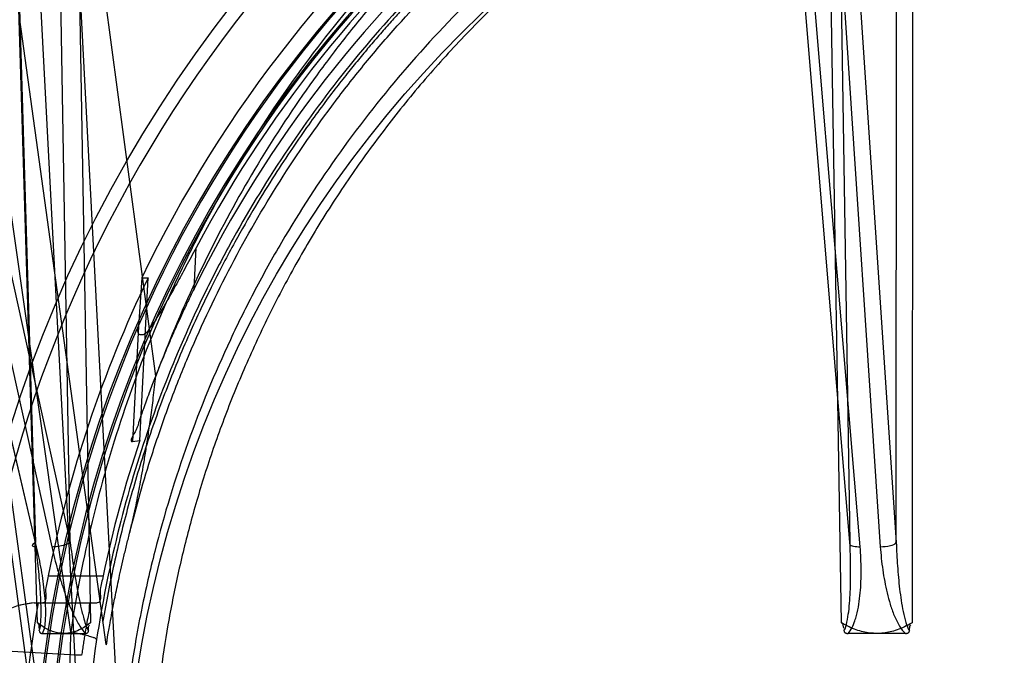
# Model space of a CAD drawing. Header units: millimetres. Extents: x 0 to 297, y 0 to 210.
# Tile 371 of 401: x 242.033 to 242.216, y 158.487 to 158.606. Entities that reach past the tile are written whole.
import ezdxf

# ---------------------------------------------------------------- set-up
doc = ezdxf.new("R2010")
doc.units = ezdxf.units.MM
doc.header["$LTSCALE"] = 16.335
doc.layers.get('0').update_dxf_attribs({"linetype": 'CONTINUOUS'})
for name, color, linetype in [('AXES_REF', 7, 'CONTINUOUS'), ('INTFCLR_1', 7, 'CONTINUOUS'), ('INTFCLR_144815', 7, 'CONTINUOUS')]:
    doc.layers.add(name, color=color, linetype=linetype)

msp = doc.modelspace()

# ---------------------------------------------------------------- linework, layer by layer
at = {"color": 7, "linetype": 'Continuous'}
for radius in [4.8479140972, 4.8475, 4.8164570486]:
    msp.add_circle((241.5069109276, 154.9564782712), radius, dxfattribs=at)
msp.add_arc((241.5069109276, 154.9564782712), 4.8, 278.2771290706, 261.7228709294, dxfattribs=at)
at = {"layer": 'AXES_REF', "color": 7, "linetype": 'Continuous'}
msp.add_arc((241.5069109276, 154.9564782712), 4.91, 113.0826656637, 66.9173343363, dxfattribs=at)
at = {"layer": 'AXES_REF', "color": 9, "linetype": 'Continuous'}
msp.add_arc((241.5069109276, 154.9564782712), 4.4222561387, 94.4118118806, 85.5881881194, dxfattribs=at)
at = {"layer": 'INTFCLR_1', "color": 9, "linetype": 'Continuous'}
msp.add_circle((242.2670507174, 158.4514782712), 0.215, dxfattribs=at)
for points, knots in [([(242.3603518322, 158.6501280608), (242.3587406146, 158.6509125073), (242.3554866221, 158.6524466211), (242.3488856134, 158.6553578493), (242.3370745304, 158.660039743), (242.3231190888, 158.6643700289), (242.310609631, 158.6672153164), (242.3042393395, 158.6684047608), (242.3005591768, 158.6690171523), (242.2913445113, 158.6704258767), (242.2755620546, 158.6718907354), (242.2569137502, 158.6716556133), (242.2448577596, 158.6705504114), (242.2392915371, 158.6698545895), (242.2355849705, 158.669341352), (242.2255503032, 158.6677491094), (242.2094530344, 158.6641092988), (242.1938729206, 158.6588556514), (242.1846564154, 158.6550807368), (242.1813410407, 158.6536487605), (242.1764339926, 158.6514552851), (242.1661101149, 158.6464471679), (242.1509855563, 158.6376762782), (242.1368954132, 158.6275702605), (242.1283032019, 158.6204258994), (242.1244488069, 158.6170231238), (242.1219106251, 158.6147283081), (242.1151121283, 158.6083594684), (242.1046613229, 158.5973571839), (242.0921656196, 158.5815013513), (242.0829975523, 158.5673794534), (242.0772489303, 158.5570296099), (242.0741374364, 158.5509390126), (242.0696383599, 158.5416015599), (242.0636469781, 158.5270449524), (242.058499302, 158.5101650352), (242.0559177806, 158.4988382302), (242.0548655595, 158.4934703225), (242.0541993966, 158.4898339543), (242.052541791, 158.4797266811), (242.0512305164, 158.4666604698), (242.0509065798, 158.4534963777), (242.0509968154, 158.4468358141), (242.0511225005, 158.4430048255), (242.0515560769, 158.4335137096), (242.0528207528, 158.4212627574), (242.0551693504, 158.4082709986), (242.0565768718, 158.4018718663), (242.0574478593, 158.3982391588), (242.0588101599, 158.3928556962), (242.061079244, 158.3849312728), (242.0657218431, 158.371287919), (242.0712782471, 158.3581538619), (242.0769036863, 158.3471341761), (242.0803131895, 158.3410052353), (242.085580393, 158.3320439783), (242.0942066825, 158.3191616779), (242.1072404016, 158.303166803), (242.1180961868, 158.2921440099), (242.1257782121, 158.2852178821), (242.1310432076, 158.2806946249), (242.1405688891, 158.2730888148), (242.1550681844, 158.2631395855), (242.167431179, 158.2563339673), (242.1738189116, 158.2532207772)], [0, 0, 0, 0, 0.0078493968, 0.0157556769, 0.0315973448, 0.06348082, 0.0796255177, 0.0877696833, 0.09186257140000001, 0.09596636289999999, 0.128600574, 0.1611442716, 0.177500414, 0.1816059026, 0.1857145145, 0.1938901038, 0.2261064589, 0.2578609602, 0.2657731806, 0.2697286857, 0.2736790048, 0.2893160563, 0.3199691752, 0.350131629, 0.3651446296, 0.3688979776, 0.3726519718, 0.3801321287, 0.4097003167, 0.4390100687, 0.4684423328, 0.4833358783, 0.4908515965, 0.498396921, 0.52873346, 0.5596898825, 0.5755734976, 0.5795998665, 0.5836492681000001, 0.5917658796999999, 0.6244614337, 0.6410489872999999, 0.6494251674, 0.6536350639, 0.6578378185, 0.6910418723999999, 0.7074624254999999, 0.7156483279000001, 0.7197377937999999, 0.7238248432, 0.7399718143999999, 0.7558251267, 0.7869322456, 0.802323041, 0.8100025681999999, 0.8176490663, 0.8478512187, 0.8777971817, 0.9079026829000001, 0.9155006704, 0.9231007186, 0.93830313, 0.9688745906, 1, 1, 1, 1]), ([(242.1738189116, 158.2532207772), (242.1803039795, 158.2500601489), (242.1936718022, 158.2443607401), (242.2110897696, 158.2389536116), (242.2227219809, 158.2363095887), (242.228188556, 158.2352537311), (242.231858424, 158.2345949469), (242.2419475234, 158.2329886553), (242.2586334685, 158.2314443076), (242.2754015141, 158.2316618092), (242.2856252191, 158.232469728), (242.2893584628, 158.2328395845), (242.2949221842, 158.2334654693), (242.3068029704, 158.2351997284), (242.324728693, 158.2392667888), (242.3394741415, 158.2442558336), (242.3479122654, 158.247663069), (242.3512510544, 158.2490609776), (242.3569950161, 158.2515952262), (242.3681464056, 158.2570250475), (242.38334223, 158.2658713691), (242.3961203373, 158.275082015), (242.4035311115, 158.2811331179), (242.40618411, 158.2833802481), (242.4101015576, 158.2867799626), (242.4183027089, 158.2943368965), (242.4300465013, 158.3068053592), (242.442699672, 158.3230424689), (242.4505729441, 158.3353686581), (242.4548423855, 158.342901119), (242.4565369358, 158.3459752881), (242.4594138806, 158.3514223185), (242.4648170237, 158.3626018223), (242.4701050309, 158.3759101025), (242.4744641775, 158.3897223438), (242.4782327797, 158.4040997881), (242.4816250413, 158.4226312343), (242.4829074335, 158.4386672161), (242.4831219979, 158.448171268), (242.4831592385, 158.4520004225), (242.4830960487, 158.4586486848), (242.482472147, 158.4717518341), (242.4808724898, 158.4847242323), (242.4789998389, 158.4947358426), (242.4782577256, 158.498333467), (242.4770928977, 158.503648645), (242.4751269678, 158.5114740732), (242.4720388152, 158.5216641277), (242.4673703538, 158.534792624), (242.46251707, 158.5459040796), (242.4578403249, 158.5551069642), (242.4546070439, 158.5611191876), (242.4486436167, 158.5713413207), (242.4391755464, 158.5852706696), (242.4263313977, 158.6008726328), (242.4156288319, 158.6116642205), (242.4086789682, 158.6178967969), (242.4060837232, 158.6201423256), (242.4021399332, 158.6234734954), (242.3933491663, 158.6304613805), (242.3789534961, 158.64030476), (242.3666870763, 158.6470436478), (242.3603518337, 158.65012806)], [0, 0, 0, 0, 0.0316060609, 0.0635406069, 0.07975651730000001, 0.0838444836, 0.0879320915, 0.0960907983, 0.1285991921, 0.1611989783, 0.1694097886, 0.173526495, 0.1776339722, 0.1939379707, 0.2261052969, 0.2580138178, 0.2620009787, 0.2659733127, 0.273871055, 0.2895030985, 0.3202911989, 0.3507747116, 0.3583934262, 0.3622044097, 0.3660061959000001, 0.3811173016, 0.4110448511, 0.4409258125, 0.4711799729, 0.4750127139, 0.4788584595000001, 0.4865582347, 0.5019977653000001, 0.5332401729, 0.5491816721, 0.5654318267, 0.5983319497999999, 0.6315729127, 0.6357728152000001, 0.6399804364, 0.648348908, 0.6648970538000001, 0.6974320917, 0.7054938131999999, 0.7095177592, 0.7135247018, 0.7293322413, 0.7448511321, 0.7601545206, 0.7903607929, 0.7978752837, 0.8053790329, 0.8202649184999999, 0.8497067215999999, 0.8790537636, 0.9086837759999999, 0.9161831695, 0.9199497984, 0.9237184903, 0.9387994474, 0.9691302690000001, 1, 1, 1, 1])]:
    msp.add_open_spline(points, degree=3, knots=knots, dxfattribs=at)
at = {"layer": 'INTFCLR_144815', "color": 9, "linetype": 'Continuous'}
for p, q in [((242.0421411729, 158.4917480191), (241.9514687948, 159.1257148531)), ((242.0389500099, 158.45990328), (241.9934945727, 158.7892996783)), ((242.0357884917, 158.5076554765), (241.9873829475, 158.7147688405)), ((242.0355776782, 158.5084242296), (241.9875314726, 158.7140000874)), ((241.9928562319, 158.7147688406), (242.0386180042, 158.5076554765)), ((241.9966417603, 158.7140000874), (242.04206382, 158.5084242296)), ((242.1874504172, 158.5084242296), (242.1702875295, 158.7140000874)), ((242.1893527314, 158.5076554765), (242.1720614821, 158.7147688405)), ((242.1793534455, 158.7147688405), (242.1931224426, 158.5076554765)), ((242.1824250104, 158.7140000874), (242.1960917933, 158.5084242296)), ((242.0359427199, 158.4934464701), (242.0293907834, 158.7116527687)), ((242.0294691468, 158.7115873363), (242.0355776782, 158.5084242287)), ((242.04206382, 158.5084242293), (242.038548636, 158.7115873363)), ((242.042033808, 158.7116527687), (242.0458190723, 158.4934464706)), ((242.1858716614, 158.4934464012), (242.182323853, 158.7116527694)), ((242.1841357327, 158.7115873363), (242.1874504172, 158.5084242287)), ((242.1960917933, 158.5084242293), (242.1962321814, 158.7115873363)), ((242.1991678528, 158.7116527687), (242.1990296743, 158.4934464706)), ((242.0036624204, 158.7073362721), (242.0373664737, 158.4601392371)), ((242.0487518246, 158.4894219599), (242.0187988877, 158.7064782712)), ((242.058022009, 158.5395002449), (242.0356905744, 158.7064782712)), ((242.0651351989, 158.5557512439), (242.0655295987, 158.5634515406)), ((242.0547644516, 158.5487322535), (242.0536652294, 158.5272709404)), ((242.037965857, 158.5022031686), (242.0481722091, 158.5022031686)), ((242.0353230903, 158.4972031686), (242.0470982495, 158.4972031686))]:
    msp.add_line(p, q, dxfattribs=at)
at = {"layer": 'INTFCLR_144815', "color": 6, "linetype": 'Continuous'}
for p, q in [((242.0445508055, 158.4562801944), (242.026197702, 158.8064782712)), ((242.0520507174, 158.4564782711), (242.0352751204, 158.7765757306)), ((242.0554200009, 158.5578376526), (242.0547635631, 158.5487220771)), ((242.0550278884, 158.5275056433), (242.0565795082, 158.5578316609)), ((242.0554200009, 158.5578376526), (242.0565799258, 158.5578316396)), ((242.0536658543, 158.5272709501), (242.0550274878, 158.5275056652)), ((242.0353230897, 158.4972031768), (242.032629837, 158.4967480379)), ((242.0368620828, 158.4914782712), (242.0448996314, 158.4914782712)), ((242.197804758, 158.4914782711), (242.187096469, 158.4914782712))]:
    msp.add_line(p, q, dxfattribs=at)
for points in [[(242.0362870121, 158.4919563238), (242.0362874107, 158.4919524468), (242.0362878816, 158.4919484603), (242.0362884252, 158.4919443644), (242.0362890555, 158.4919401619), (242.0362897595, 158.4919358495)], [(242.0362912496, 158.4919268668), (242.0362920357, 158.4919221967), (242.0362928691, 158.4919174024), (242.0362937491, 158.4919124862), (242.0362946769, 158.4919074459), (242.0362956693, 158.4919022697), (242.0362967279, 158.4918969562), (242.0362978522, 158.4918915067), (242.036299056, 158.4918859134), (242.0363003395, 158.491880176), (242.0363017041, 158.4918742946), (242.0363031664, 158.491868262), (242.0363047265, 158.4918620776), (242.0363063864, 158.4918557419), (242.0363081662, 158.4918492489), (242.0363100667, 158.4918425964), (242.0363120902, 158.4918357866), (242.0363142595, 158.4918288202), (242.0363165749, 158.4918216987), (242.0363190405, 158.4918144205), (242.0363216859, 158.4918069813), (242.0363245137, 158.4917993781), (242.0363275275, 158.4917916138), (242.0363307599, 158.4917836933), (242.0363342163, 158.4917756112), (242.0363379, 158.4917673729), (242.0363418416, 158.4917589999), (242.036346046, 158.491750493), (242.0363505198, 158.4917418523), (242.0363552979, 158.4917330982), (242.0363603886, 158.4917242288), (242.0363657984, 158.491715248), (242.036371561, 158.4917061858), (242.0363776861, 158.4916970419), (242.0363841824, 158.4916878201), (242.0363910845, 158.4916785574), (242.0363984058, 158.4916692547), (242.0364061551, 158.491659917), (242.0364143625, 158.4916505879), (242.0364230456, 158.4916412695), (242.0364322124, 158.4916319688), (242.0364418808, 158.491622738), (242.036452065, 158.4916135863), (242.0364627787, 158.491604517), (242.036474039, 158.4915955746), (242.0364858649, 158.4915867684), (242.0364982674, 158.4915781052), (242.036511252, 158.4915696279), (242.0365248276, 158.491561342), (242.0365390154, 158.4915532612), (242.0365538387, 158.4915454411), (242.0365693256, 158.4915378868), (242.0365854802, 158.4915306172), (242.0366022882, 158.4915237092), (242.0366197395, 158.4915171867), (242.036637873, 158.4915110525), (242.0366567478, 158.491505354), (242.0366764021, 158.4915001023), (242.0366968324, 158.4914953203), (242.0367180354, 158.4914910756), (242.0367400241, 158.4914873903), (242.036762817, 158.4914842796), (242.0367864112, 158.4914817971), (242.0368108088, 158.4914799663), (242.0368360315, 158.4914787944), (242.0368621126, 158.4914783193)], [(242.0448996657, 158.4914782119), (242.0449303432, 158.4914786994), (242.0449599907, 158.491480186), (242.0449886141, 158.4914826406), (242.0450162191, 158.4914860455), (242.0450428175, 158.4914903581), (242.0450684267, 158.491495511), (242.0450930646, 158.4915014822), (242.0451167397, 158.4915082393), (242.0451394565, 158.4915157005), (242.0451612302, 158.4915238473), (242.0451820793, 158.4915326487), (242.0452020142, 158.4915420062), (242.0452210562, 158.491551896), (242.0452392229, 158.4915622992), (242.0452565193, 158.4915731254), (242.0452729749, 158.4915843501), (242.0452886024, 158.4915959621), (242.0453033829, 158.4916078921), (242.0453173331, 158.491620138), (242.0453304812, 158.4916326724), (242.0453428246, 158.4916453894), (242.0453543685, 158.4916582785), (242.0453651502, 158.4916713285), (242.0453752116, 158.4916844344), (242.0453845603, 158.491697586), (242.0453932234, 158.4917107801), (242.0454012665, 158.4917239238), (242.045408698, 158.4917370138), (242.0454155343, 158.4917500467), (242.0454218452, 158.4917629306), (242.0454276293, 158.4917756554), (242.0454329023, 158.4917882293), (242.0454377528, 158.4918005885), (242.0454421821, 158.491812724), (242.0454461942, 158.4918246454), (242.0454498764, 158.4918363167), (242.04545323, 158.4918477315), (242.0454562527, 158.4918588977), (242.0454590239, 158.4918698), (242.0454615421, 158.4918804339), (242.0454638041, 158.4918908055), (242.0454658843, 158.4919009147), (242.0454677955, 158.4919107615), (242.0454695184, 158.4919203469), (242.0454710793, 158.491929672), (242.0454724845, 158.4919387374), (242.0454737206, 158.4919475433), (242.0454747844, 158.4919560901)], [(242.1863303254, 158.4919563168), (242.1863308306, 158.4919524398), (242.1863314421, 158.4919484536), (242.18633216, 158.4919443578), (242.1863330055, 158.4919401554)], [(242.1863359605, 158.4919268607), (242.1863370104, 158.4919221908), (242.1863381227, 158.4919173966), (242.1863392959, 158.4919124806), (242.186340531, 158.4919074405), (242.1863418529, 158.4919022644), (242.1863432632, 158.491896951), (242.1863447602, 158.4918915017), (242.1863463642, 158.4918859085), (242.1863480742, 158.4918801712), (242.1863498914, 158.49187429), (242.1863518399, 158.4918682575), (242.1863539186, 158.4918620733), (242.1863561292, 158.4918557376), (242.1863585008, 158.4918492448), (242.186361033, 158.4918425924), (242.1863637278, 158.4918357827), (242.1863666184, 158.4918288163), (242.1863697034, 158.491821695), (242.1863729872, 158.4918144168), (242.1863765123, 158.4918069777), (242.1863802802, 158.4917993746), (242.1863842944, 158.4917916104), (242.1863886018, 158.49178369), (242.1863932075, 158.4917756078), (242.1863981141, 158.4917673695), (242.1864033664, 158.4917589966), (242.1864089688, 158.4917504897), (242.186414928, 158.4917418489), (242.1864212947, 158.4917330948), (242.1864280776, 158.4917242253), (242.1864352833, 158.4917152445), (242.1864429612, 158.4917061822), (242.1864511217, 158.4916970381), (242.1864597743, 158.4916878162), (242.1864689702, 158.4916785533), (242.1864787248, 158.4916692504), (242.1864890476, 158.4916599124), (242.1864999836, 158.4916505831), (242.186511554, 158.4916412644), (242.1865237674, 158.4916319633), (242.1865366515, 158.4916227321), (242.1865502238, 158.4916135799), (242.1865644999, 158.49160451), (242.1865795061, 158.4915955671), (242.1865952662, 158.4915867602), (242.1866117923, 158.4915780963), (242.1866290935, 158.4915696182), (242.1866471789, 158.4915613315), (242.1866660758, 158.4915532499), (242.1866858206, 158.4915454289), (242.1867064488, 158.4915378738), (242.1867279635, 158.4915306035), (242.1867503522, 158.491523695), (242.1867736, 158.4915171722), (242.1867977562, 158.4915110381), (242.1868229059, 158.4915053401), (242.1868490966, 158.4915000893), (242.1868763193, 158.4914953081), (242.1869045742, 158.4914910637), (242.1869338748, 158.4914873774), (242.1869642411, 158.4914842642), (242.1869956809, 158.4914817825), (242.1870282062, 158.4914799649), (242.1870618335, 158.4914788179), (242.1870965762, 158.4914783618)], [(242.1978047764, 158.4914782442), (242.1978456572, 158.4914787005), (242.1978851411, 158.4914801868), (242.1979232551, 158.4914826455), (242.197960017, 158.4914860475), (242.1979954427, 158.4914903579), (242.1980295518, 158.4914955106), (242.1980623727, 158.4915014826), (242.1980939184, 158.4915082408), (242.1981241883, 158.4915157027), (242.1981532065, 158.4915238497), (242.1981809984, 158.4915326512), (242.1982075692, 158.4915420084), (242.1982329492, 158.491551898), (242.1982571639, 158.4915623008), (242.1982802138, 158.4915731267), (242.1983021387, 158.4915843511), (242.1983229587, 158.4915959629), (242.198342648, 158.4916078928), (242.1983612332, 158.4916201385), (242.1983787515, 158.4916326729), (242.1983951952, 158.4916453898), (242.1984105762, 158.4916582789), (242.1984249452, 158.4916713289), (242.1984383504, 158.4916844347), (242.1984508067, 158.4916975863), (242.1984623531, 158.4917107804), (242.1984730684, 158.491723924), (242.1984829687, 158.4917370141), (242.1984920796, 158.491750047), (242.1985004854, 158.4917629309), (242.1985081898, 158.4917756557), (242.198515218, 158.4917882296), (242.1985216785, 158.4918005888), (242.1985275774, 158.4918127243), (242.1985329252, 158.4918246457), (242.1985378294, 158.491836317), (242.1985422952, 158.4918477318), (242.1985463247, 158.491858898), (242.1985500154, 158.4918698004), (242.1985533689, 158.4918804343), (242.1985563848, 158.4918908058), (242.1985591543, 158.4919009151), (242.198561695, 158.4919107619), (242.1985639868, 158.4919203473), (242.1985660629, 158.4919296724), (242.1985679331, 158.4919387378), (242.1985695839, 158.4919475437), (242.1985710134, 158.4919560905)]]:
    msp.add_lwpolyline(points, dxfattribs=at)
at = {"layer": 'INTFCLR_144815', "color": 9, "linetype": 'Continuous'}
msp.add_circle((242.2670507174, 158.4564782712), 0.2472630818, dxfattribs=at)
for centre, radius, start, end in [((242.267050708, 158.4565218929), 0.2447630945, 359.9897887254, 180.0102113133), ((242.2670507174, 158.4563640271), 0.2318711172, 0.0282300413, 179.971769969), ((242.2670507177, 158.4565051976), 0.2315220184, 359.9933364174, 180.0066635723), ((242.2670507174, 158.4564076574), 0.2293714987, 0.0176390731, 179.9823609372), ((242.2670507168, 158.456548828), 0.2290223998, 359.9823484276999, 180.017651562), ((242.2667633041, 158.4569048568), 0.2223144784, 171.3564389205, 180.1099446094), ((241.8456705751, 154.8317228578), 3.6610562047, 86.8917166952, 87.1629457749)]:
    msp.add_arc(centre, radius, start, end, dxfattribs=at)
at = {"layer": 'INTFCLR_144815', "color": 6, "linetype": 'Continuous'}
for centre, radius, start, end in [((242.2670507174, 158.4564782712), 0.2346509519, 103.7585723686, 154.4083167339), ((242.2670507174, 158.4564782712), 0.2281535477, 106.7642464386, 152.0393380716), ((242.2670507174, 158.4564782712), 0.225, 107.0063078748, 153.8186849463), ((242.2670507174, 158.4564782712), 0.2336035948, 154.2866429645, 168.7122120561), ((242.2670507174, 158.4564782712), 0.2236035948, 161.4792174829, 168.2003023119), ((242.0364832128, 158.4822128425), 0.0149956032, 91.5089008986, 173.6351337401), ((242.2670507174, 158.4564782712), 0.2345253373, 170.0000000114, 189.9999999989)]:
    msp.add_arc(centre, radius, start, end, dxfattribs=at)
at = {"layer": 'INTFCLR_144815', "color": 9, "linetype": 'Continuous'}
for points, knots in [([(242.2670507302, 158.6901102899), (242.263523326, 158.6901102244), (242.2582681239, 158.6899847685), (242.2512939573, 158.6895696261), (242.2410110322, 158.6887157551), (242.2257644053, 158.6865518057), (242.2058813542, 158.6818300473), (242.1897943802, 158.6764201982), (242.1788255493, 158.6718786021), (242.1726292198, 158.6690618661), (242.1634807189, 158.6646492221), (242.1502177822, 158.6573036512), (242.1335346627, 158.6460149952), (242.1205362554, 158.6354393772), (242.1119360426, 158.6274478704), (242.107151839, 158.6226994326), (242.10014045, 158.6154277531), (242.0902326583, 158.6039595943), (242.0783719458, 158.587547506), (242.0705474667, 158.5744723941), (242.0657840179, 158.5654374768), (242.0627154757, 158.559296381), (242.0577000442, 158.5483807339), (242.0515469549, 158.5323061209), (242.0458258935, 158.5123314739), (242.0431732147, 158.4986693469), (242.0421411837, 158.4917480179)], [0, 0, 0, 0, 0.0323899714, 0.0482450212, 0.0641481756, 0.1271321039, 0.1894167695, 0.2515535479, 0.2827426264, 0.2983963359, 0.3140475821, 0.3760051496, 0.4373985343, 0.4987868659, 0.5296594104, 0.5451698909, 0.5606765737, 0.6224102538, 0.6841298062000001, 0.7463992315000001, 0.762125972, 0.7779128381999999, 0.8094313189, 0.8724013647, 0.9357430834, 1, 1, 1, 1]), ([(242.2670506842, 158.6882044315), (242.2606983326, 158.6882044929), (242.2527071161, 158.6878521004), (242.2431323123, 158.6868972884), (242.2366419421, 158.6861013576), (242.2285729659, 158.6848324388), (242.2205787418, 158.6832027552), (242.2142457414, 158.6816876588), (242.2048977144, 158.6792285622), (242.1912074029, 158.6748040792), (242.1736487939, 158.6673818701), (242.1596751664, 158.6600011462), (242.1502656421, 158.6542336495), (242.1449934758, 158.6507661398), (242.1372508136, 158.6454352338), (242.1261169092, 158.6368750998), (242.1122928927, 158.6242948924), (242.1027390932, 158.6140490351), (242.096715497, 158.6068907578), (242.0927771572, 158.6020113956), (242.0861549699, 158.593272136), (242.0774541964, 158.5802075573), (242.0682632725, 158.563654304), (242.0620330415, 158.5499270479), (242.0588568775, 158.5417502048), (242.0580222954, 158.5395010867)], [0, 0, 0, 0, 0.0698004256, 0.0877350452, 0.1057297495, 0.1416451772, 0.1774555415, 0.1953459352, 0.2131908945, 0.2836630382, 0.3532035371, 0.4224112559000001, 0.4570776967, 0.4744417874, 0.491743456, 0.5603667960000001, 0.6285552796, 0.6969118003, 0.7141031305, 0.7313510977, 0.7658071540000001, 0.834557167, 0.9036230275, 0.9736398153, 1, 1, 1, 1]), ([(242.4871276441, 158.4903158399), (242.4861159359, 158.4969593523), (242.4835063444, 158.5101062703), (242.4787965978, 158.5261639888), (242.4747761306, 158.5371082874), (242.47227585, 158.5432713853), (242.4683595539, 158.5523408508), (242.4617867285, 158.5655228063), (242.451560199, 158.5822036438), (242.4418803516, 158.5952843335), (242.4345169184, 158.6039805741), (242.4301342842, 158.6088238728), (242.4234267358, 158.61591702), (242.4128003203, 158.6259904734), (242.3974786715, 158.6381594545), (242.3851891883, 158.6462682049), (242.3766723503, 158.6512339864), (242.3708959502, 158.6544314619), (242.3606123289, 158.6596834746), (242.3453926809, 158.6662147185), (242.3311899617, 158.6708557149), (242.3215161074, 158.6734242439), (242.3149791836, 158.6750019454), (242.3034799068, 158.6773650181), (242.2868650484, 158.6796163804), (242.2701123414, 158.6803553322), (242.258366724, 158.6800737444), (242.2516282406, 158.6796813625), (242.2415652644, 158.6788638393), (242.2266474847, 158.6767928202), (242.2071896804, 158.6722728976), (242.191442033, 158.6670927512), (242.1807018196, 158.6627421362), (242.1746365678, 158.6600447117), (242.1656885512, 158.6558221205), (242.1527176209, 158.6487948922), (242.1363920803, 158.6379884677), (242.1236666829, 158.6278600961), (242.1152455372, 158.6202039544), (242.1105634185, 158.615657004), (242.1037085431, 158.6087007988), (242.0940212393, 158.5977309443), (242.0824166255, 158.5820208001), (242.0747566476, 158.569497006), (242.0700944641, 158.56084365), (242.0670937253, 158.5549667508), (242.0621908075, 158.5445245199), (242.0561738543, 158.5291431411), (242.0505779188, 158.5100237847), (242.0479830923, 158.4969419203), (242.0469737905, 158.4903158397)], [0, 0, 0, 0, 0.0318457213, 0.0634185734, 0.0791931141, 0.0870815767, 0.094933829, 0.1260061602, 0.1567815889, 0.1875451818, 0.2030139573, 0.210765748, 0.2184960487, 0.2492749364, 0.2800521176, 0.3111084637, 0.3189436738, 0.3267698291, 0.3423932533, 0.3736478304, 0.40514581, 0.4130942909, 0.4210773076, 0.4370099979, 0.4687094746, 0.5004174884, 0.5163608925, 0.5243692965, 0.5324013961, 0.5642032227, 0.5956284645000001, 0.6269453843, 0.6426486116, 0.6505262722, 0.6583992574, 0.6895346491, 0.72033006, 0.7510658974, 0.7665005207, 0.7742492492, 0.7819920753, 0.8127794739, 0.8435012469, 0.8744409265, 0.8822471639, 0.8900796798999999, 0.905708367, 0.9368993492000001, 0.9682376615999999, 1, 1, 1, 1]), ([(242.0531270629, 158.5101726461), (242.054352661, 158.515123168), (242.0561796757, 158.5215495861), (242.0587871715, 158.5293705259), (242.0608902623, 158.5352605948), (242.0648433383, 158.5453204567), (242.0713171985, 158.5591936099), (242.0803609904, 158.5750330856), (242.0889191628, 158.5875276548), (242.0954307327, 158.5958833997), (242.0993055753, 158.6005513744), (242.1052393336, 158.6074077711), (242.1146526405, 158.6172212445), (242.128262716, 158.6292600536), (242.1392156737, 158.6374447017), (242.1468328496, 158.6425427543), (242.1520256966, 158.6458626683), (242.1612989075, 158.6513874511), (242.1750664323, 158.6584542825), (242.1923579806, 158.6655571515), (242.2058331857, 158.6697889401), (242.2150360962, 158.6721418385), (242.2212749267, 158.6735924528), (242.229150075, 158.6751526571), (242.2370972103, 158.6763672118), (242.243489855, 158.6771291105), (242.2530516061, 158.6780557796), (242.2674112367, 158.6786582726), (242.286535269, 158.6777920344), (242.3007691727, 158.6758964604), (242.3101845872, 158.6741152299), (242.3164237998, 158.6727927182), (242.3271327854, 158.6701549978), (242.3420288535, 158.6654501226), (242.3592242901, 158.6583647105), (242.3729412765, 158.6513104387), (242.381531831, 158.646184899), (242.3854373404, 158.6437134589), (242.3880187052, 158.642041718), (242.394978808, 158.6373775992), (242.4059056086, 158.6292042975), (242.4194818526, 158.6171878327), (242.4299203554, 158.6063030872), (242.4367513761, 158.5982442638), (242.4405261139, 158.593502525), (242.4460346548, 158.5862832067), (242.4537427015, 158.5750304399), (242.4627940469, 158.5591756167), (242.4692718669, 158.5452893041), (242.4732255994, 158.5352223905), (242.4753265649, 158.5293346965), (242.4779281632, 158.5215274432), (242.4797508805, 158.5151142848), (242.4809742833, 158.5101728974)], [0, 0, 0, 0, 0.0260933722, 0.0341459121, 0.0421792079, 0.0580898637, 0.08943313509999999, 0.1204101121, 0.1513108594, 0.1668239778, 0.1745963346, 0.1823477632, 0.2132152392, 0.244081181, 0.2752183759, 0.2830803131, 0.2909751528, 0.3067500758, 0.3382935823, 0.3700502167, 0.4022856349, 0.4104553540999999, 0.4186483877, 0.4350547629, 0.4515167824, 0.4597669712, 0.4679907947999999, 0.50066556, 0.5331935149, 0.5658225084, 0.5740275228, 0.5822189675, 0.5984510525, 0.6304407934, 0.6620376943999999, 0.6934977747, 0.7092581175, 0.7132052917, 0.7171442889, 0.7249927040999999, 0.7560706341, 0.7868683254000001, 0.8176571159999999, 0.8331371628, 0.8409068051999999, 0.8486637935, 0.8795968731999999, 0.9106030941, 0.9419732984, 0.957896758, 0.9659251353, 0.9739546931, 1, 1, 1, 1]), ([(242.0355776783, 158.5084242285), (242.0353326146, 158.5083040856), (242.0345281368, 158.5077565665), (242.0355071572, 158.5076524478), (242.0357884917, 158.5076554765)], [0, 0, 0, 0, 0.4924034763, 1, 1, 1, 1]), ([(242.0362870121, 158.4919563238), (242.0364907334, 158.4924732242), (242.036581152, 158.4936979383), (242.0366391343, 158.4955837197), (242.0365793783, 158.4976438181), (242.0364229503, 158.5004934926), (242.0361062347, 158.5040965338), (242.035767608, 158.5069784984), (242.0355776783, 158.5084242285)], [0, 0, 0, 0, 0.1007684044, 0.2176910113, 0.3442934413, 0.4737327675, 0.7355356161, 1, 1, 1, 1]), ([(242.0386180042, 158.5076554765), (242.0388807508, 158.5076526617), (242.0400582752, 158.5077470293), (242.0412382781, 158.5080220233), (242.04206382, 158.5084242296)], [0, 0, 0, 0, 0.2224777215, 1, 1, 1, 1]), ([(242.04206382, 158.5084242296), (242.0422360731, 158.5069719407), (242.0425239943, 158.5047969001), (242.0429726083, 158.5019110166), (242.0433438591, 158.4997629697), (242.0437589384, 158.4976412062), (242.0441450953, 158.4958907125), (242.0446577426, 158.4939847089), (242.0449795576, 158.4927226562), (242.0454747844, 158.4919560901)], [0, 0, 0, 0, 0.2601076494, 0.3901400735, 0.5194346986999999, 0.6477402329, 0.7747997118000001, 0.8376859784, 1, 1, 1, 1]), ([(242.1863303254, 158.4919563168), (242.1866470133, 158.4924427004), (242.1869444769, 158.4936791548), (242.1872517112, 158.4955741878), (242.1874341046, 158.4976398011), (242.1875820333, 158.5004875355), (242.1876125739, 158.5040907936), (242.1875223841, 158.5069770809), (242.1874504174, 158.5084242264)], [0, 0, 0, 0, 0.1048534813, 0.2228269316, 0.3494650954, 0.4783906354, 0.7382380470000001, 1, 1, 1, 1]), ([(242.1874504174, 158.5084242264), (242.187396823, 158.5083438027), (242.1873928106, 158.5079158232), (242.1883375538, 158.5077161), (242.1889365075, 158.5076521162), (242.1893527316, 158.5076554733)], [0, 0, 0, 0, 0.1254620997, 0.4596528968, 1, 1, 1, 1]), ([(242.1931224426, 158.5076554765), (242.1937521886, 158.5076504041), (242.1947376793, 158.5077783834), (242.1958615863, 158.508087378), (242.1960917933, 158.5084242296)], [0, 0, 0, 0, 0.6068477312, 1, 1, 1, 1]), ([(242.1960917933, 158.5084242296), (242.1961392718, 158.5069733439), (242.1962502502, 158.504798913), (242.1964861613, 158.5019117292), (242.1967119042, 158.4997634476), (242.1969973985, 158.4976412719), (242.1973548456, 158.495552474), (242.1978199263, 158.4936484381), (242.1982318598, 158.492417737), (242.1985710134, 158.4919560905)], [0, 0, 0, 0, 0.2599874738, 0.3898032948, 0.5187986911, 0.6467498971, 0.7734613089, 0.8974069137, 1, 1, 1, 1]), ([(242.0368621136, 158.4914783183), (242.0373011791, 158.4922375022), (242.0374997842, 158.4941481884), (242.037493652, 158.4966622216), (242.0372349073, 158.4997737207), (242.0367142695, 158.5033640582), (242.0361216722, 158.5062226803), (242.0357884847, 158.5076554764)], [0, 0, 0, 0, 0.1606074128, 0.3354776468, 0.4658335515, 0.7306086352, 1, 1, 1, 1]), ([(242.0386180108, 158.5076554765), (242.0389387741, 158.5062037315), (242.039479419, 158.5040320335), (242.0403245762, 158.5011660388), (242.0410318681, 158.4990252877), (242.0418244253, 158.4969058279), (242.0425771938, 158.4951674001), (242.0432632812, 158.4938087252), (242.043931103, 158.4926573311), (242.0444905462, 158.491874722), (242.0448996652, 158.4914782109)], [0, 0, 0, 0, 0.2549595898, 0.3835301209, 0.5123481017, 0.6415063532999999, 0.7714493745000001, 0.8370297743, 0.9022977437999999, 1, 1, 1, 1]), ([(242.1870965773, 158.4914783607), (242.1877219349, 158.49210514), (242.1882397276, 158.493300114), (242.1887964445, 158.4951581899), (242.1891433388, 158.4969110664), (242.1894841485, 158.4997480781), (242.1896066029, 158.5033433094), (242.1894727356, 158.5062179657), (242.1893527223, 158.5076554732)], [0, 0, 0, 0, 0.1598204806, 0.2237984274, 0.3519341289, 0.4809963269, 0.7396162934, 1, 1, 1, 1]), ([(242.1931224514, 158.5076554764), (242.1932209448, 158.5062084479), (242.1934429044, 158.5040378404), (242.1939167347, 158.5011676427), (242.1943717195, 158.4990257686), (242.1949447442, 158.4969038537), (242.1955526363, 158.4951633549), (242.1961583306, 158.4938046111), (242.1967910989, 158.492640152), (242.1973687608, 158.4918581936), (242.1978047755, 158.4914782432)], [0, 0, 0, 0, 0.2543163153, 0.3821111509, 0.5099621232, 0.6381016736, 0.7672788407, 0.8328159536, 0.8985918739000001, 1, 1, 1, 1]), ([(242.042141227, 158.4917480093), (242.0418961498, 158.4851167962), (242.0417491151, 158.4751382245), (242.0421062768, 158.4630742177), (242.0423789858, 158.4576485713), (242.042502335, 158.4555577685)], [0, 0, 0, 0, 0.5498636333, 0.8264465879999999, 1, 1, 1, 1]), ([(242.0469737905, 158.4903158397), (242.0470000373, 158.4903830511), (242.0467029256, 158.4905941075), (242.0462305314, 158.4907514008), (242.0452941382, 158.4910483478), (242.0442620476, 158.4912951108), (242.0431669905, 158.4915401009), (242.0424918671, 158.4916783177), (242.0421411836, 158.4917480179)], [0, 0, 0, 0, 0.0424878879, 0.1547246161, 0.3416081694, 0.5937259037, 0.7894618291, 1, 1, 1, 1])]:
    msp.add_open_spline(points, degree=3, knots=knots, dxfattribs=at)
at = {"layer": 'INTFCLR_144815', "color": 6, "linetype": 'Continuous'}
for points, knots in [([(242.2670507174, 158.6796253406), (242.2634578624, 158.6796253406), (242.2562779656, 158.6794502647), (242.245527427, 158.6786630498), (242.2348292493, 158.6773532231), (242.2241755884, 158.6755179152), (242.213574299, 158.6731528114), (242.2030268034, 158.6702475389), (242.1925518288, 158.6667949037), (242.1821655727, 158.6627856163), (242.1722017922, 158.6583488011), (242.1631002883, 158.6537522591), (242.1551811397, 158.6493094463), (242.1483966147, 158.6451554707), (242.1425356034, 158.6412910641), (242.1374451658, 158.6377139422), (242.1330027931, 158.6344138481), (242.1291163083, 158.6313827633), (242.1257059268, 158.6286066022), (242.1227025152, 158.6260670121), (242.1200576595, 158.6237537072), (242.1177280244, 158.6216540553), (242.1156710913, 158.6197500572), (242.1138433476, 158.6180173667), (242.1122112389, 158.6164365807), (242.1107450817, 158.6149887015), (242.1094257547, 158.6136626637), (242.1081741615, 158.6123843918), (242.1068883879, 158.6110503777), (242.1054624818, 158.6095450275), (242.1038587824, 158.6078179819), (242.1020632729, 158.6058401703), (242.1000863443, 158.603606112), (242.0980572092, 158.6012466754), (242.0960034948, 158.5987887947), (242.0939092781, 158.5962089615), (242.0916360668, 158.5933179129), (242.0891367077, 158.5900227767), (242.0863767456, 158.586231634), (242.0833409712, 158.5818596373), (242.080017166, 158.5768037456), (242.0764121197, 158.5709605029), (242.0725261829, 158.5641754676), (242.0683752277, 158.5562586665), (242.0640394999, 158.5470557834), (242.0598298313, 158.5368693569), (242.0560253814, 158.5261418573), (242.0528005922, 158.5153421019), (242.0501570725, 158.504549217), (242.048760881, 158.4973289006), (242.0481565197, 158.4937358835)], [0, 0, 0, 0, 0.0345251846, 0.0689826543, 0.1035440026, 0.138054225, 0.1728250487, 0.2078784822, 0.2431411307, 0.2787664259, 0.3148172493, 0.347905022, 0.3767116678, 0.4020494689, 0.4243335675, 0.4441618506, 0.4618276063, 0.4775066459, 0.4915200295, 0.5040819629, 0.5153003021, 0.5252839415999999, 0.5342179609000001, 0.5422336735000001, 0.5494847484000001, 0.5560515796, 0.5620342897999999, 0.5674595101, 0.5732424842, 0.5798382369, 0.5873840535, 0.5958895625, 0.6055067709, 0.6160496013, 0.6257925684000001, 0.6362843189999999, 0.6479789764, 0.6611317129, 0.67602449, 0.693037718, 0.7122740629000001, 0.7341600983, 0.7590040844, 0.7873951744, 0.8200362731, 0.8567275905, 0.8932629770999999, 0.9293648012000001, 0.9649882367, 1, 1, 1, 1]), ([(242.2670507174, 158.6679118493), (242.2638630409, 158.6679118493), (242.2574801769, 158.6677657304), (242.2479111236, 158.6671071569), (242.2383447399, 158.6660053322), (242.2287836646, 158.6644540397), (242.2192312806, 158.6624446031), (242.209693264, 158.6599662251), (242.2001779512, 158.6570063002), (242.1906963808, 158.6535506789), (242.1812632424, 158.6495842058), (242.1718973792, 158.6450914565), (242.1626228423, 158.6400578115), (242.1534693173, 158.6344707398), (242.144473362, 158.6283218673), (242.1356775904, 158.6216085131), (242.1271324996, 158.6143373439), (242.1188950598, 158.6065271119), (242.1110269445, 158.5982113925), (242.1035913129, 158.5894399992), (242.0966482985, 158.5802787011), (242.0902507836, 158.5708077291), (242.0844388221, 158.56111581), (242.0792356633, 158.5512920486), (242.0746471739, 158.5414192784), (242.0706628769, 158.5315662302), (242.0672598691, 158.5217850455), (242.0644073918, 158.5121099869), (242.0620712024, 158.5025588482), (242.0602173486, 158.4931360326), (242.0588147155, 158.4838348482), (242.0578367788, 158.4746396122), (242.0572630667, 158.4655329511), (242.0571399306, 158.4594865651), (242.0571423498, 158.4564782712)], [0, 0, 0, 0, 0.0288942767, 0.0578478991, 0.0869136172, 0.1161495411, 0.1456150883, 0.17536286, 0.2054436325, 0.2359079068, 0.2668019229, 0.2981636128, 0.3300272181, 0.3624129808, 0.3953267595, 0.4287535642, 0.4626639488, 0.496980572, 0.5315970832, 0.5663822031, 0.6011593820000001, 0.6357401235, 0.6699302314, 0.7035466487, 0.7364587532, 0.7685700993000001, 0.7998436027, 0.8302944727, 0.8599662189, 0.8889391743, 0.9173142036, 0.9452012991, 0.9727317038, 1, 1, 1, 1]), ([(242.0655295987, 158.5634515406), (242.0652125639, 158.5628542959), (242.0645853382, 158.561676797), (242.063658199, 158.5599496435), (242.0627684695, 158.5583070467), (242.0619301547, 158.5567760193), (242.0611525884, 158.5553745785), (242.0604412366, 158.5541124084), (242.0597977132, 158.5529929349), (242.059078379, 158.5517658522), (242.0583195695, 158.5505338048), (242.0574998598, 158.5492296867), (242.0566900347, 158.5482337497), (242.0560912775, 158.5471800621), (242.0544109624, 158.5470542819), (242.0547306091, 158.548255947), (242.0547644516, 158.5487322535)], [0, 0, 0, 0, 0.0951550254, 0.1877464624, 0.2758589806, 0.3580416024, 0.4333833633, 0.5013992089, 0.5619234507, 0.6151024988, 0.7015287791, 0.7656919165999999, 0.8313735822, 0.8826521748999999, 0.9328025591, 1, 1, 1, 1]), ([(242.0651351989, 158.5557512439), (242.0647877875, 158.555044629), (242.0641374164, 158.5537025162), (242.0632328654, 158.551786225), (242.0624413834, 158.5500662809), (242.0617333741, 158.5484953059), (242.0610506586, 158.5469460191), (242.0603780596, 158.5453886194), (242.0597332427, 158.543861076), (242.0591607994, 158.5424779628), (242.0586649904, 158.5412544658), (242.0582092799, 158.5401101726), (242.0577545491, 158.5389520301), (242.0572685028, 158.5376897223), (242.056743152, 158.5362972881), (242.056213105, 158.5348582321), (242.0557109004, 158.5334720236), (242.0552962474, 158.5322621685), (242.0547793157, 158.5308866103), (242.054628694, 158.5296095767), (242.0529164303, 158.5271425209), (242.0536652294, 158.5272709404)], [0, 0, 0, 0, 0.0768597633, 0.1455742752, 0.2068417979, 0.2616679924, 0.3137724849, 0.372101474, 0.4272583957, 0.4756179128, 0.5182152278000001, 0.5561187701, 0.5958466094, 0.6396625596, 0.6881634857, 0.7410689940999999, 0.7895435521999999, 0.8314537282, 0.8678013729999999, 0.9258410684, 1, 1, 1, 1]), ([(242.0531271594, 158.5101728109), (242.0533393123, 158.5110041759), (242.0537162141, 158.5125813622), (242.0542058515, 158.5148292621), (242.0546193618, 158.5168635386), (242.0550001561, 158.5188471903), (242.0553821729, 158.5209440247), (242.0557862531, 158.5232782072), (242.056204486, 158.5258647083), (242.0566444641, 158.5287315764), (242.0571007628, 158.5319428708), (242.0575748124, 158.5355685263), (242.0578728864, 158.5381368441), (242.0580220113, 158.5395002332)], [0, 0, 0, 0, 0.0865128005, 0.1634828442, 0.2319623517, 0.2958179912, 0.3671431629, 0.4468634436, 0.5346697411, 0.6313231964, 0.7393098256, 0.8617097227, 1, 1, 1, 1]), ([(242.0487518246, 158.4894219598), (242.0488141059, 158.488970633), (242.0490317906, 158.4911714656), (242.0492464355, 158.4919969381), (242.0495274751, 158.4936762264), (242.0497975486, 158.4950948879), (242.0500792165, 158.4965746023), (242.0503494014, 158.4979472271), (242.0506739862, 158.4995481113), (242.0510596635, 158.501381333), (242.0515061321, 158.5034192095), (242.0520056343, 158.5056025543), (242.0525477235, 158.5078698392), (242.0529303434, 158.5094015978), (242.0531271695, 158.5101728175)], [0, 0, 0, 0, 0.06443448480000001, 0.1283609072, 0.1936785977, 0.283468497, 0.339784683, 0.4053339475, 0.48168811, 0.5706732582, 0.6703143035, 0.7767167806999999, 0.8874329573, 1, 1, 1, 1]), ([(242.037965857, 158.5022031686), (242.0378789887, 158.5017679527), (242.0377424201, 158.5008896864), (242.0372389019, 158.4994403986), (242.0377814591, 158.4972031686), (242.0369357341, 158.4972031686)], [0, 0, 0, 0, 0.2607963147, 0.5030157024, 1, 1, 1, 1]), ([(242.0481722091, 158.5022031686), (242.0480812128, 158.5017675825), (242.0479366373, 158.5008886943), (242.0474195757, 158.4994394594), (242.0479448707, 158.4972031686), (242.0470982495, 158.4972031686)], [0, 0, 0, 0, 0.261033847, 0.5033661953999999, 1, 1, 1, 1]), ([(242.0459419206, 158.4972031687), (242.0454314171, 158.4972031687), (242.0457338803, 158.4955612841), (242.0452384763, 158.4943070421), (242.0450006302, 158.4925316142), (242.0447164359, 158.4909705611), (242.0445034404, 158.489585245), (242.0443402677, 158.488497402), (242.0442359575, 158.4877628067), (242.0441846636, 158.4873930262)], [0, 0, 0, 0, 0.1535972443, 0.2925194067, 0.4670325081, 0.6688060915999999, 0.7768171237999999, 0.8876773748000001, 1, 1, 1, 1])]:
    msp.add_open_spline(points, degree=3, knots=knots, dxfattribs=at)
at = {"layer": 'INTFCLR_144815', "color": 7, "linetype": 'Continuous'}
for points, knots in [([(242.0408808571, 158.4914782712), (242.0402435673, 158.4914774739), (242.0388712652, 158.4916983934), (242.0372299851, 158.4924927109), (242.0362852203, 158.4931764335), (242.0359426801, 158.4934464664)], [0, 0, 0, 0, 0.35366094, 0.7579450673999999, 1, 1, 1, 1]), ([(242.0458190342, 158.4934464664), (242.0454767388, 158.4931758), (242.0448048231, 158.4926911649), (242.0432288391, 158.4918256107), (242.0418537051, 158.4914752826), (242.0408808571, 158.4914782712)], [0, 0, 0, 0, 0.2426351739, 0.4590748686, 1, 1, 1, 1]), ([(242.1924506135, 158.4914782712), (242.1920319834, 158.4914778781), (242.1911850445, 158.4915270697), (242.1899061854, 158.4917475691), (242.1885964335, 158.4921274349), (242.1872332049, 158.4926856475), (242.1863335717, 158.4931730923), (242.1858715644, 158.4934464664)], [0, 0, 0, 0, 0.1807180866, 0.365283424, 0.5591086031, 0.7682572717, 1, 1, 1, 1]), ([(242.1990296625, 158.4934464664), (242.1985678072, 158.4931723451), (242.1976606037, 158.4926819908), (242.1962877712, 158.4921208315), (242.1949702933, 158.4917418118), (242.1936988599, 158.4915259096), (242.192861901, 158.4914773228), (242.1924506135, 158.4914782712)], [0, 0, 0, 0, 0.2318507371, 0.4443420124, 0.6390096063, 0.8224511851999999, 1, 1, 1, 1])]:
    msp.add_open_spline(points, degree=3, knots=knots, dxfattribs=at)
at = {"layer": 'INTFCLR_144815', "color": 6, "linetype": 'Continuous'}
for points in [[(242.0359426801, 158.4934464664), (242.0362492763, 158.4932019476), (242.0361887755, 158.492696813), (242.0362387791, 158.4923078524)], [(242.1858715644, 158.4934464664), (242.1861752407, 158.4932643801), (242.1861778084, 158.4927982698), (242.1862375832, 158.4924492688)], [(242.0454747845, 158.4919562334), (242.0455219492, 158.4923231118), (242.0453693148, 158.4928199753), (242.0456585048, 158.4930506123)], [(242.1985710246, 158.4919562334), (242.1986341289, 158.4923246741), (242.1984950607, 158.4928586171), (242.198815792, 158.4930506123)]]:
    msp.add_open_spline(points, degree=3, dxfattribs=at)

doc.saveas('drawing.dxf')
